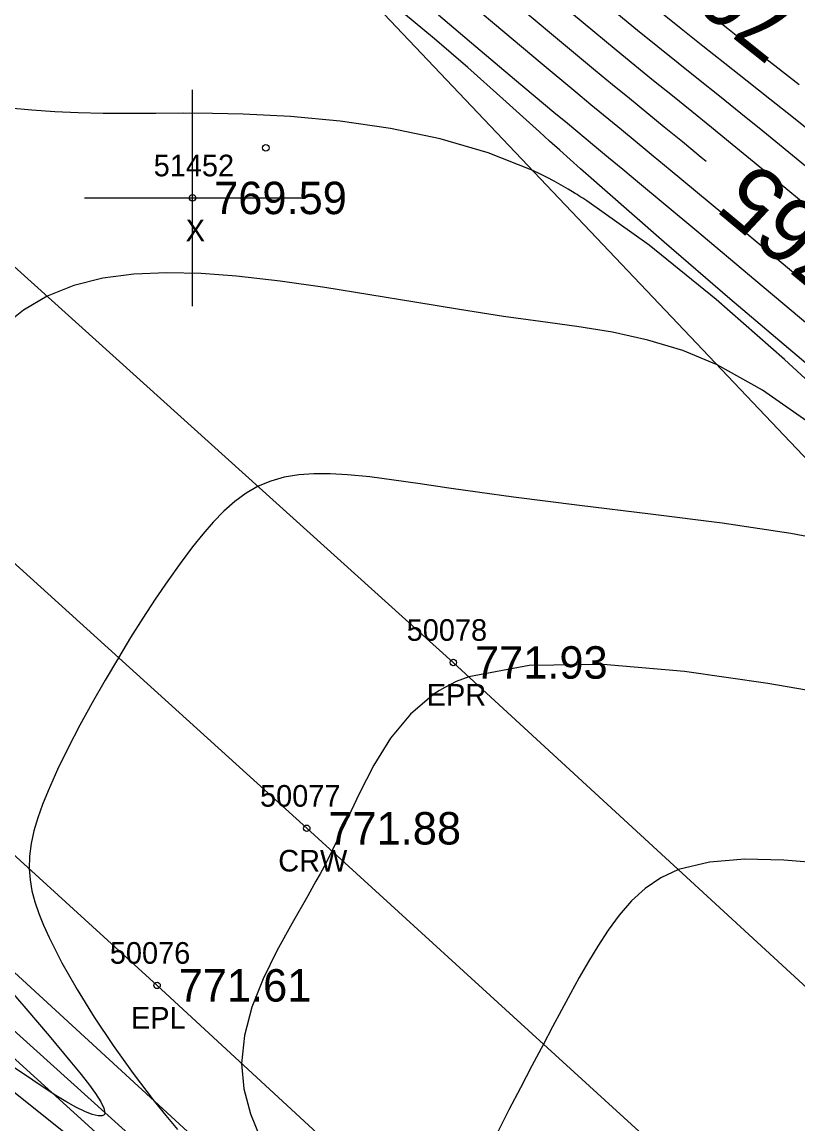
# Model space of a CAD drawing. Extents: x 1378535 to 1380697, y 997729 to 1000024.
# Drawn here: x 1379816.9 to 1379852.8, y 998812.4 to 998863.3 of the extents above; entities that cross this region are included whole.
import ezdxf

# ---------------------------------------------------------------- set-up
doc = ezdxf.new("R2010")
doc.units = 0
for name, color, linetype in [('RD_DTM_BkLn1', 7, 'Continuous'), ('RD_DTM_BkLn2', 7, 'Continuous'), ('RD_DTM_Major1', 7, 'Continuous'), ('RD_DTM_Major1_Lbl', 7, 'Continuous'), ('RD_DTM_Minor1', 7, 'Continuous'), ('RD_EX_H2O', 7, 'Continuous'), ('RD_EX_Misc', 7, 'Continuous'), ('RD_EX_Misc_txCode', 7, 'Continuous'), ('RD_EX_Road', 7, 'Continuous'), ('RD_EX_Road_txCode', 7, 'Continuous'), ('RD_EX_TX_Misc_ELEV', 7, 'Continuous'), ('RD_EX_TX_Road_ELEV', 7, 'Continuous'), ('RD_HC_Survey_ELEV', 7, 'Continuous'), ('RD_HC_Survey_txCode', 7, 'Continuous'), ('RD_SMD_Locator', 7, 'Continuous')]:
    doc.layers.add(name, color=color, linetype=linetype)

msp = doc.modelspace()

# ---------------------------------------------------------------- linework, layer by layer
at = {"layer": 'RD_DTM_BkLn1'}
msp.add_lwpolyline([(1380004.092, 998667.469), (1379960.441, 998707.181), (1379917.6, 998746.178), (1379872.26, 998787.533), (1379830.053, 998826.06), (1379785.115, 998866.805), (1379748.988, 998899.861), (1379722.936, 998924.281)], dxfattribs=at)
at = {"layer": 'RD_DTM_BkLn2'}
for points in [[(1380137.104, 998617.435), (1380114.932, 998627.982), (1380110.142, 998637.412), (1380109.582, 998648.354), (1380098.693, 998654.921), (1380088.864, 998651.688), (1380069.259, 998664.275), (1380051.712, 998676.601), (1380045.085, 998683.058), (1380025.38, 998678.361), (1380019.034, 998684.269), (1380023.868, 998692.688), (1380008.939, 998708.879), (1379966.873, 998742.441), (1379939.691, 998764.989), (1379904.79, 998796.424), (1379861.371, 998834.485), (1379829.578, 998867.997), (1379786.438, 998908.428), (1379759.831, 998933.444)], [(1379737.292, 998874.883), (1379752.749, 998868.877), (1379772.794, 998857.625), (1379802.995, 998831.849), (1379848.378, 998790.114), (1379894.268, 998747.881), (1379937.731, 998707.347), (1379986.156, 998664.45), (1380033.629, 998623.704), (1380075.028, 998584.523), (1380116.989, 998546.354), (1380162.137, 998505.398), (1380208.594, 998461.82), (1380262.411, 998411.759)], [(1380321.815, 998326.615), (1380322.659, 998329.174), (1380322.261, 998332.77), (1380321.137, 998334.343), (1380320.107, 998334.637), (1380319.184, 998334.516), (1380315.041, 998338.979), (1380309.473, 998346.954), (1380304.757, 998357.874), (1380262.267, 998407.427), (1380207.067, 998458.846), (1380160.069, 998502.831), (1380114.551, 998544.043), (1380071.667, 998582.108), (1380029.128, 998620.782), (1379985.006, 998662.48), (1379936.375, 998704.347), (1379893.878, 998744.802), (1379846.871, 998787.948), (1379800.334, 998830.073), (1379753.878, 998865.5), (1379725.58, 998874.504)]]:
    msp.add_lwpolyline(points, dxfattribs=at)
at = {"layer": 'RD_DTM_Major1'}
for points in [[(1379848.519, 998856.902), (1379848.294, 998857.088), (1379847.423, 998857.803), (1379846.584, 998858.488), (1379845.771, 998859.153), (1379844.975, 998859.804), (1379844.189, 998860.448), (1379843.404, 998861.095), (1379841.826, 998862.407), (1379840.249, 998863.733)], [(1379853.175, 998844.881), (1379851.122, 998846.324), (1379849.031, 998847.492), (1379847.432, 998848.151), (1379845.822, 998848.638), (1379844.195, 998848.998), (1379842.544, 998849.273), (1379840.864, 998849.504), (1379839.15, 998849.736), (1379837.121, 998850.046), (1379835.057, 998850.388), (1379832.975, 998850.738), (1379830.894, 998851.072), (1379828.832, 998851.365), (1379826.807, 998851.592), (1379825.172, 998851.712), (1379823.588, 998851.749), (1379822.07, 998851.685), (1379820.633, 998851.497), (1379819.29, 998851.167), (1379818.054, 998850.673), (1379816.955, 998850.019), (1379815.964, 998849.224)], [(1379815.922, 998819.062), (1379817.069, 998817.725), (1379818.147, 998816.459), (1379819.108, 998815.311), (1379819.567, 998814.746), (1379819.965, 998814.237), (1379820.29, 998813.792), (1379820.534, 998813.417), (1379820.683, 998813.12), (1379820.729, 998812.907), (1379820.724, 998812.869), (1379820.711, 998812.837), (1379820.693, 998812.81), (1379820.667, 998812.788), (1379820.636, 998812.771), (1379820.598, 998812.76), (1379820.409, 998812.76), (1379820.141, 998812.828), (1379819.8, 998812.962), (1379819.389, 998813.16), (1379818.912, 998813.421), (1379818.373, 998813.745), (1379816.402, 998815.075)]]:
    msp.add_lwpolyline(points, dxfattribs=at)
at = {"layer": 'RD_DTM_Minor1'}
for points in [[(1379854.081, 998854.09), (1379851.839, 998855.948), (1379849.721, 998857.688), (1379848.768, 998858.463), (1379847.851, 998859.206), (1379846.961, 998859.927), (1379846.088, 998860.634), (1379845.224, 998861.337), (1379844.36, 998862.045), (1379842.837, 998863.31), (1379841.312, 998864.594)], [(1379854.559, 998850.063), (1379851.886, 998852.306), (1379849.281, 998854.482), (1379846.852, 998856.499), (1379846.075, 998857.141), (1379845.326, 998857.758), (1379844.599, 998858.357), (1379843.186, 998859.522), (1379842.489, 998860.099), (1379840.841, 998861.471), (1379839.205, 998862.846), (1379837.601, 998864.205)], [(1379853.112, 998856.688), (1379851.139, 998858.296), (1379850.115, 998859.122), (1379849.127, 998859.914), (1379848.164, 998860.684), (1379847.219, 998861.441), (1379846.282, 998862.196), (1379845.344, 998862.959), (1379843.871, 998864.176)], [(1379855.735, 998845.363), (1379852.719, 998847.91), (1379849.619, 998850.55), (1379846.57, 998853.174), (1379843.71, 998855.674), (1379843.205, 998856.12), (1379842.711, 998856.56), (1379842.225, 998856.992), (1379841.748, 998857.42), (1379841.277, 998857.843), (1379840.812, 998858.262), (1379839.121, 998859.791), (1379837.502, 998861.242), (1379835.966, 998862.576), (1379834.525, 998863.753)], [(1379853.701, 998848.96), (1379850.82, 998851.38), (1379847.993, 998853.749), (1379845.34, 998855.962), (1379844.663, 998856.524), (1379844.005, 998857.07), (1379843.361, 998857.604), (1379842.103, 998858.648), (1379841.481, 998859.165), (1379839.66, 998860.686), (1379837.872, 998862.193), (1379836.149, 998863.662)], [(1379854.381, 998857.43), (1379852.551, 998858.912), (1379851.464, 998859.781), (1379850.409, 998860.617), (1379849.378, 998861.432), (1379848.364, 998862.235), (1379847.357, 998863.038), (1379846.348, 998863.852)], [(1379852.813, 998860.44), (1379851.695, 998861.317), (1379850.597, 998862.176), (1379849.513, 998863.026), (1379848.437, 998863.876)], [(1379855.202, 998844.916), (1379852.132, 998847.741), (1379848.98, 998850.508), (1379845.887, 998853.021), (1379842.995, 998855.084), (1379842.816, 998855.199), (1379842.727, 998855.255), (1379842.638, 998855.311), (1379842.549, 998855.366), (1379842.461, 998855.421), (1379842.134, 998855.618), (1379841.81, 998855.805), (1379841.487, 998855.985), (1379841.162, 998856.157), (1379840.834, 998856.323), (1379840.503, 998856.481), (1379838.436, 998857.303), (1379836.222, 998857.943), (1379833.923, 998858.421), (1379831.598, 998858.758), (1379829.309, 998858.974), (1379827.115, 998859.089), (1379825.706, 998859.122), (1379824.361, 998859.129), (1379823.073, 998859.122), (1379821.836, 998859.114), (1379820.642, 998859.116), (1379819.484, 998859.14), (1379818.407, 998859.191), (1379817.353, 998859.267), (1379816.323, 998859.361)], [(1379855.262, 998839.148), (1379852.434, 998839.697), (1379849.264, 998840.172), (1379845.943, 998840.595), (1379842.66, 998840.987), (1379839.605, 998841.369), (1379838.051, 998841.585), (1379836.62, 998841.796), (1379835.302, 998841.993), (1379834.088, 998842.166), (1379832.969, 998842.307), (1379831.935, 998842.406), (1379831.137, 998842.449), (1379830.387, 998842.45), (1379829.682, 998842.401), (1379829.019, 998842.294), (1379828.394, 998842.121), (1379827.803, 998841.876), (1379827.253, 998841.559), (1379826.728, 998841.172), (1379826.223, 998840.722), (1379825.734, 998840.217), (1379825.254, 998839.666), (1379824.78, 998839.074), (1379824.204, 998838.31), (1379823.629, 998837.503), (1379823.055, 998836.658), (1379822.484, 998835.781), (1379821.916, 998834.876), (1379821.352, 998833.949), (1379820.74, 998832.914), (1379820.143, 998831.868), (1379819.571, 998830.823), (1379819.034, 998829.788), (1379818.541, 998828.776), (1379818.103, 998827.796), (1379817.846, 998827.165), (1379817.625, 998826.551), (1379817.445, 998825.949), (1379817.313, 998825.358), (1379817.237, 998824.773), (1379817.222, 998824.192), (1379817.264, 998823.683), (1379817.355, 998823.171), (1379817.491, 998822.652), (1379817.67, 998822.122), (1379817.888, 998821.577), (1379818.142, 998821.013), (1379818.735, 998819.841), (1379819.438, 998818.604), (1379820.233, 998817.323), (1379821.104, 998816.022), (1379822.035, 998814.722), (1379823.008, 998813.445), (1379823.536, 998812.783), (1379824.074, 998812.129)], [(1379855.042, 998832.123), (1379851.369, 998832.763), (1379847.518, 998833.309), (1379843.753, 998833.631), (1379840.342, 998833.595), (1379837.548, 998833.07), (1379837.251, 998832.961), (1379836.968, 998832.843), (1379836.696, 998832.715), (1379836.437, 998832.578), (1379836.188, 998832.432), (1379835.948, 998832.276), (1379834.847, 998831.343), (1379833.932, 998830.227), (1379833.156, 998828.981), (1379832.476, 998827.659), (1379831.844, 998826.313), (1379831.216, 998824.998), (1379831.038, 998824.647), (1379830.856, 998824.3), (1379830.671, 998823.957), (1379830.483, 998823.616), (1379830.292, 998823.275), (1379830.098, 998822.933), (1379829.381, 998821.676), (1379828.678, 998820.394), (1379828.042, 998819.095), (1379827.523, 998817.789), (1379827.174, 998816.482), (1379827.046, 998815.184), (1379827.155, 998814.008), (1379827.456, 998812.85), (1379827.915, 998811.713)], [(1379854.009, 998824.438), (1379852.106, 998824.593), (1379850.309, 998824.632), (1379848.67, 998824.501), (1379847.239, 998824.147), (1379846.419, 998823.764), (1379845.699, 998823.275), (1379845.064, 998822.698), (1379844.498, 998822.049), (1379843.983, 998821.347), (1379843.503, 998820.609), (1379843.072, 998819.896), (1379842.652, 998819.166), (1379842.24, 998818.42), (1379841.829, 998817.656), (1379841.415, 998816.874), (1379840.993, 998816.074), (1379840.465, 998815.076), (1379839.929, 998814.061), (1379839.397, 998813.039), (1379838.881, 998812.02)], [(1379819.516, 998811.456), (1379816.493, 998813.866)]]:
    msp.add_lwpolyline(points, dxfattribs=at)
at = {"layer": 'RD_EX_H2O'}
msp.add_lwpolyline([(1379736.894, 998874.065), (1379751.828, 998867.642), (1379771.891, 998856.367), (1379801.405, 998830.336), (1379847.091, 998789.131), (1379893.404, 998746.574), (1379936.347, 998705.935), (1379983.745, 998664.271), (1380032.204, 998621.669), (1380073.465, 998582.905), (1380116.04, 998544.611), (1380160.954, 998503.902), (1380207.715, 998459.994), (1380261.249, 998409.341)], dxfattribs=at)
at = {"layer": 'RD_EX_Misc'}
for p, q in [((1379824.775, 998850.212), (1379824.775, 998860.212)), ((1379819.775, 998855.212), (1379829.775, 998855.212))]:
    msp.add_line(p, q, dxfattribs=at)
at = {"layer": 'RD_EX_Road'}
for points in [[(1380011.635, 998674.458), (1379968.255, 998714.254), (1379924.811, 998753.181), (1379879.744, 998794.218), (1379836.831, 998833.73), (1379792.754, 998873.502), (1379756.459, 998907.126), (1379730.54, 998932.03)], [(1379997.465, 998660.003), (1379953.435, 998699.92), (1379910.65, 998738.557), (1379864.964, 998780.174), (1379823.134, 998818.796), (1379778.446, 998859.585), (1379742.74, 998892.973), (1379715.649, 998915.949)]]:
    msp.add_lwpolyline(points, dxfattribs=at)
at = {"layer": 'RD_SMD_Locator'}
for centre in [(1379828.161, 998857.528), (1379824.775, 998855.212), (1379836.831, 998833.73), (1379830.053, 998826.06), (1379823.134, 998818.796)]:
    msp.add_circle(centre, 0.15, dxfattribs=at)

# ---------------------------------------------------------------- texts
at = {"layer": 'RD_DTM_Major1_Lbl'}
for s, rotation, p in [('760', 141.4096, (1379853.248, 998863.655)), ('765', 140.2304, (1379855.922, 998852.705))]:
    msp.add_text(s, height=3, rotation=rotation, dxfattribs=at).set_placement(p)
at = {"layer": 'RD_EX_Misc_txCode'}
for s, p in [('51452', (1379822.98, 998856.212)), ('X', (1379824.46, 998853.212))]:
    msp.add_text(s, height=1, dxfattribs=at).set_placement(p)
at = {"layer": 'RD_EX_Road_txCode'}
for s, p in [('50078', (1379834.674, 998834.73)), ('EPR', (1379835.603, 998831.73)), ('50076', (1379820.953, 998819.796)), ('EPL', (1379821.929, 998816.796))]:
    msp.add_text(s, height=1, dxfattribs=at).set_placement(p)
at = {"layer": 'RD_EX_TX_Misc_ELEV'}
msp.add_text('769.59', height=1.5, dxfattribs=at).set_placement((1379825.775, 998854.462))
at = {"layer": 'RD_EX_TX_Road_ELEV'}
for s, p in [('771.93', (1379837.831, 998832.98)), ('771.61', (1379824.134, 998818.046))]:
    msp.add_text(s, height=1.5, dxfattribs=at).set_placement(p)
at = {"layer": 'RD_HC_Survey_ELEV'}
msp.add_text('771.88', height=1.5, dxfattribs=at).set_placement((1379831.053, 998825.31))
at = {"layer": 'RD_HC_Survey_txCode'}
for s, p in [('50077', (1379827.896, 998827.06)), ('CRW', (1379828.738, 998824.06))]:
    msp.add_text(s, height=1, dxfattribs=at).set_placement(p)

doc.saveas('drawing.dxf')
